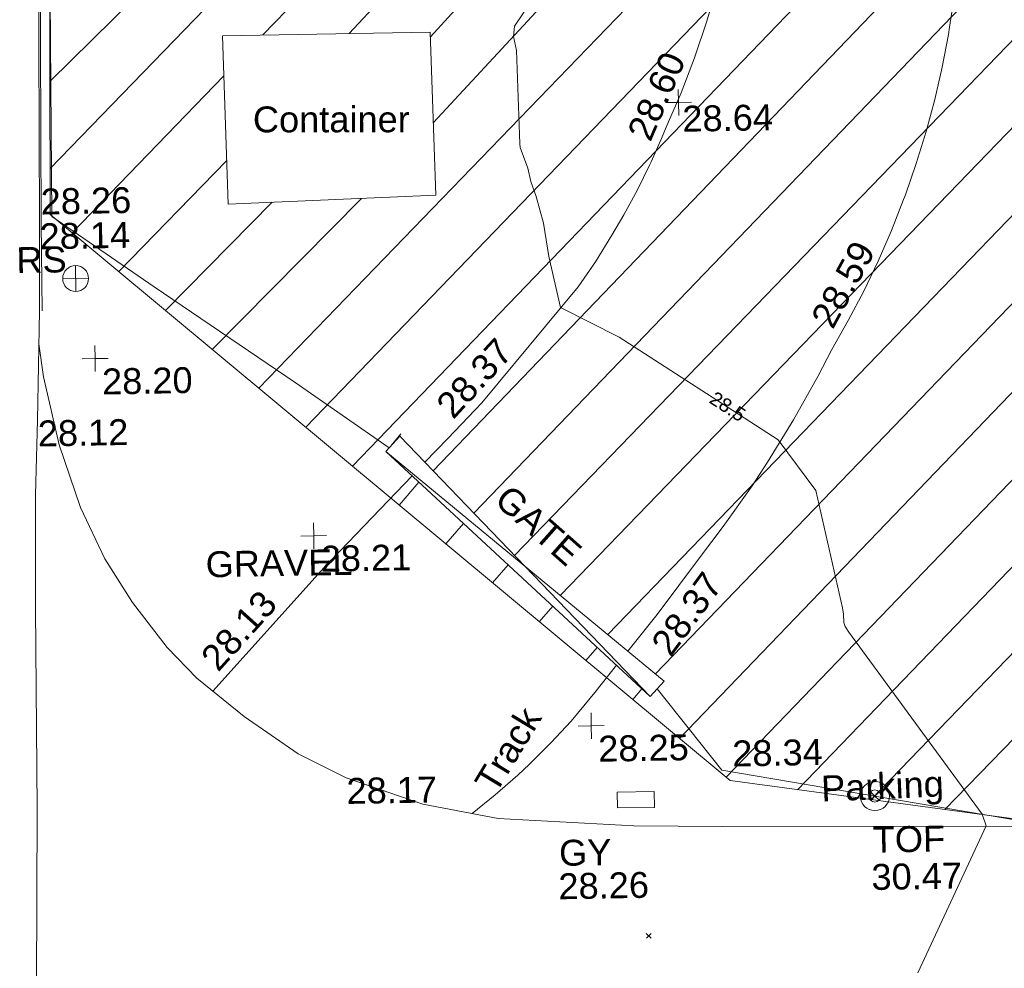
# Model space of a CAD drawing. Header units: millimetres. Extents: x -287732 to 520720, y -103372 to 287754.
# Tile 263 of 380: x -3848 to 10407, y 122163 to 135894. Entities that reach past the tile are written whole.
import ezdxf

# ---------------------------------------------------------------- set-up
doc = ezdxf.new("R2010")
doc.units = ezdxf.units.MM
doc.linetypes.add('IMPORT-HIDDEN2 _3_', pattern=[4762.5, 3175, -1587.5])
doc.linetypes.add('IMPORT-UG_ELEC_STREET LIGHTING_QLB2 _2_', pattern=[2700, 1500, -300.0000000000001, 0, -250, 150, -300.0000000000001, 0, -200])
for name, color, linetype, lineweight, true_color in [('00__TOPO__TOP_OF_FENCE_SYMBOL', 7, 'Continuous', 9, 0x666666), ('00_TOPO_FENCE', 7, 'Continuous', 9, 0x3f7f4f), ('00_TOPO_FURN_SIGN', 7, 'Continuous', 9, 0x666666), ('00_TOPO_GATE', 7, 'Continuous', 9, 0xa50000), ('00_TOPO_HOARDING', 7, 'Continuous', 9, 0x67a552), ('00_TOPO_KERB_BOTTOM', 1, 'Continuous', 9, 0xff0000), ('00_TOPO_KERB_TOP', 7, 'Continuous', 9, 0xa500a5), ('00_TOPO_LEVEL_SPOT', 7, 'Continuous', 9, 0x666666), ('00_TOPO_SERV_GULLY', 7, 'Continuous', 9, 0x5252a5), ('00_TOPO_TOP_OF_FENCE', 7, 'Continuous', 9, 0x666666), ('00_UAV_LEVEL_SPOT', 7, 'Continuous', 9, 0x666666), ('00_UAV_PARKING', 4, 'Continuous', 9, 0x00ffff), ('00_UAV_TRACK', 7, 'Continuous', 9, 0x666666), ('01_DTM_CONTOUR_MNR', 7, 'Continuous', 9, 0xa5a552), ('01_DTM_CONTOUR_MNR_LABELS', 7, 'Continuous', 9, 0xa5a552), ('12333-PUM-2D-U-0001-C01 - Rev2_REVIT IMPORT_dwg', 7, 'Continuous', 9, 0x767676), ('PUM-CHAMBER EXTENTS', 6, 'IMPORT-HIDDEN2 _3_', 9, 0xff00ff), ('PUM-UNABLE TO SURVEY', 190, 'Continuous', 9, 0x7f00ff)]:
    doc.layers.add(name, color=color, linetype=linetype, lineweight=lineweight, true_color=true_color)
for name, color, linetype, lineweight in [('00_TOPO_ROAD_EDGE', 7, 'Continuous', 9), ('00_TOPO_SURFACE', 7, 'Continuous', 9), ('00_TOPO_SURVEY_TEXT', 7, 'Continuous', 9), ('00_UAV_CONTAINER', 7, 'Continuous', 9), ('GEN-TEXT', 7, 'Continuous', 9)]:
    doc.layers.add(name, color=color, linetype=linetype, lineweight=lineweight)
doc.styles.add('Swis721 Lt BT_1', font='swissl.ttf', dxfattribs={"height": 200})
doc.styles.add('Swis721 Lt BT_2', font='swissl.ttf', dxfattribs={"height": 375})

# ---------------------------------------------------------------- blocks, each defined once
blk = doc.blocks.new('12333-PUM-2D-U-0001-C01 - Rev2_REVIT IMPORT_dwg__U39-2077189-Site Location Plan Proposed')
at = {"layer": '00_TOPO_GATE', "color": 9, "true_color": 0xe1aaaa}
for p, q in [((-6057.744195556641, 8494.918107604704), (-6536.039419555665, 8132.655335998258)), ((-239.1474666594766, -181.1311496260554), (-6057.744195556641, 8494.918107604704)), ((239.1474666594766, 181.131149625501), (-6057.744195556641, 8494.918107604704)), ((239.1474666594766, 181.131149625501), (-6536.039419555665, 8132.655335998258)), ((239.1474666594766, 181.131149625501), (-239.1474666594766, -181.1311496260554))]:
    blk.add_line(p, q, dxfattribs=at)
blk = doc.blocks.new('12333-PUM-2D-U-0001-C01 - Rev2_REVIT IMPORT_dwg_MSL_RoadSign_SYM-2077193-Site Location Plan Proposed')
at = {"layer": '00_TOPO_FURN_SIGN', "color": 254, "true_color": 0xcccccc}
for p, q in [((-0.2287617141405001, -500.0000000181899), (-0.2287617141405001, 499.9999999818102)), ((-500.2287617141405, 0), (499.7712382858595, 0))]:
    blk.add_line(p, q, dxfattribs=at)
blk.add_circle((-0.2287617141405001, 0), 500.0000000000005, dxfattribs=at)
blk = doc.blocks.new('12333-PUM-2D-U-0001-C01 - Rev2_REVIT IMPORT_dwg_MM-2077200-Site Location Plan Proposed')
at = {"layer": '00_TOPO_LEVEL_SPOT', "color": 254, "true_color": 0xcccccc, "flags": 128}
for points in [[(500.0000000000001, 0), (0, 0), (0, 500.0000000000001)], [(0, -500.0000000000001), (0, 0), (-500.0000000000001, 0)]]:
    blk.add_lwpolyline(points, dxfattribs=at)
blk = doc.blocks.new('12333-PUM-2D-U-0001-C01 - Rev2_REVIT IMPORT_dwg_MSL_Node_LineworkTOF-2077201-Site Location Plan Proposed')
at = {"layer": '00__TOPO__TOP_OF_FENCE_SYMBOL', "color": 254, "true_color": 0xcccccc, "flags": 128}
for points in [[(165.3591892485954, 165.3591892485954), (0, 0), (-165.3591892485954, 165.3591892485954)], [(165.3591892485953, -165.3591892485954), (0, 0), (-165.3591892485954, -165.3591892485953)]]:
    blk.add_lwpolyline(points, dxfattribs=at)
at = {"layer": '00__TOPO__TOP_OF_FENCE_SYMBOL', "color": 254, "true_color": 0xcccccc}
for radius in [562.5594001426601, 233.853208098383]:
    blk.add_circle((0, 0), radius, dxfattribs=at)
blk = doc.blocks.new('12333-PUM-2D-U-0001-C01 - Rev2_REVIT IMPORT_dwg_UAV-2077255-Site Location Plan Proposed')
at = {"layer": '00_UAV_LEVEL_SPOT', "color": 254, "true_color": 0xcccccc, "flags": 128}
for points in [[(500.0000000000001, 0), (0, 0), (0, 500.0000000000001)], [(0, -500.0000000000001), (0, 0), (-500.0000000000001, 0)]]:
    blk.add_lwpolyline(points, dxfattribs=at)
blk = doc.blocks.new('12333-PUM-2D-U-0001-C01 - Rev2_REVIT IMPORT_dwg_MGS62954_T2_Galway_ITM_3d_Rev1-2077680-Site Location Plan Proposed')
at = {"layer": '00_TOPO_FENCE', "color": 254, "true_color": 0xcccccc, "flags": 128}
blk.add_lwpolyline([(533909542.4989847, 725681519.4494284), (533910458.7307295, 725680326.1818955), (533912694.2976965, 725679906.527144), (533915226.1446231, 725679431.2554977)], dxfattribs=at)
at = {"layer": '00_TOPO_HOARDING', "color": 254, "true_color": 0xcccccc}
blk.add_line((533905756.1195443, 725685105.114546), (533905895.890351, 725685275.2821134), dxfattribs=at)
at = {"layer": '00_TOPO_HOARDING', "color": 254, "true_color": 0xcccccc, "flags": 128}
blk.add_lwpolyline([(533901164.4935371, 725708800.8826448), (533901111.790127, 725706436.8674507), (533901080.5444099, 725704430.0553589), (533901060.943545, 725702700.0122367), (533901048.2743074, 725701058.2352674), (533901006.730696, 725698237.1883036), (533900982.9191761, 725696840.7683406), (533900973.731575, 725695402.6884788), (533900937.7287591, 725692311.8732451), (533900901.4365508, 725688505.1851113), (533902363.1111115, 725687461.2169702), (533904379.3281687, 725686043.6003976), (533905726.2553527, 725685073.993533)], dxfattribs=at)
at = {"layer": '00_TOPO_KERB_BOTTOM', "color": 254, "true_color": 0xcccccc, "flags": 128}
blk.add_lwpolyline([(533900696.1178631, 725687145.7774305), (533900717.7697403, 725688414.8665266), (533900756.7367184, 725691020.9518323), (533900781.2430239, 725692942.9475023), (533900841.4219959, 725696231.6251209), (533900892.2441106, 725699253.3454583), (533900916.9321693, 725701059.0563811), (533900956.1307526, 725703264.0632745), (533901000.8079347, 725705491.9969698), (533901033.0507892, 725707746.3311142), (533901054.1390508, 725708848.7448598)], dxfattribs=at)
at = {"layer": '00_TOPO_KERB_TOP', "color": 254, "true_color": 0xcccccc, "flags": 128}
blk.add_lwpolyline([(533900733.8487682, 725687144.9513959), (533900742.2008384, 725688414.3737662), (533900781.1701241, 725691020.6133964), (533900805.6759085, 725692942.5681934), (533900865.8539712, 725696231.1961228), (533900916.6770362, 725699252.9729651), (533900941.364935, 725701058.6721864), (533900980.5621329, 725703263.6011523), (533901025.2401659, 725705491.5772789), (533901057.4831817, 725707745.9227073), (533901078.5703159, 725708848.2775099)], dxfattribs=at)
at = {"layer": '00_TOPO_ROAD_EDGE', "color": 254, "true_color": 0xcccccc, "flags": 128}
blk.add_lwpolyline([(533900696.1178631, 725687145.7774305), (533900642.0540134, 725685561.4372886), (533900591.2045546, 725684484.4771193), (533900563.6244754, 725682842.0997908), (533900536.3333734, 725679941.3308337), (533900481.9736198, 725677382.5272267), (533900471.7383411, 725674617.0907559), (533900416.9912079, 725671758.7457547), (533900380.1056921, 725668776.2212111), (533900405.7440241, 725667540.4140441), (533900442.5904793, 725666364.0116497)], dxfattribs=at)
at = {"layer": '00_TOPO_SERV_GULLY', "color": 254, "true_color": 0xcccccc}
for p, q in [((533908939.8000002, 725679803.4000002), (533908939.8000002, 725680032.0000001)), ((533909473.2000002, 725680032.0000001), (533908939.8000002, 725680032.0000001)), ((533909473.2000002, 725679803.4000002), (533909473.2000002, 725680032.0000001)), ((533908939.8000002, 725679803.4000002), (533909473.2000002, 725679803.4000002))]:
    blk.add_line(p, q, dxfattribs=at)
at = {"layer": '00_TOPO_SURFACE', "color": 254, "true_color": 0xcccccc, "flags": 128}
blk.add_lwpolyline([(533900679.8361033, 725686668.6407571), (533900740.0000001, 725686190.0000002), (533900950.0000001, 725685200.0000002), (533901240.0000001, 725684290.0000001), (533901580.0000001, 725683540), (533901970, 725682900.0000001), (533902460.0000001, 725682240), (533902880, 725681790.0000001), (533903560.0000002, 725681220.0000001), (533904330.0000001, 725680670.0000001), (533905020.0000001, 725680310.0000002), (533906120, 725679910), (533907210.0000001, 725679680.0000002), (533909170.0000001, 725679540), (533910450.0000001, 725679510.0000001)], dxfattribs=at)
at = {"layer": '00_UAV_CONTAINER', "color": 254, "true_color": 0xcccccc}
for p, q in [((533903415.3000001, 725691081), (533906425.2000002, 725691081)), ((533903415.3000001, 725691081), (533903453.4000002, 725688642.6000001)), ((533906425.2000002, 725691081), (533906463.3000001, 725688718.8000002)), ((533903453.4000002, 725688642.6000001), (533906463.3000001, 725688718.8000002))]:
    blk.add_line(p, q, dxfattribs=at)
at = {"layer": '00_UAV_PARKING', "color": 254, "true_color": 0xcccccc}
blk.add_line((533910450.0000001, 725679510.0000001), (533915226.1446231, 725679431.2554977), dxfattribs=at)
at = {"layer": '00_UAV_TRACK', "color": 254, "true_color": 0xcccccc, "flags": 128}
for points in [[(533906238.8146157, 725684856.0897647), (533906574.0084417, 725685193.8054986), (533907079.7399815, 725685703.3420266), (533908500.1626431, 725687356.2924224), (533908759.9627433, 725687711.769835), (533908999.3689356, 725688096.0435032), (533909179.4842072, 725688385.6628215), (533909383.1412319, 725688742.965047), (533909571.6573507, 725689108.4821283), (533909588.8326151, 725689145.5126706), (533909744.7018421, 725689481.572825), (533909814.4842072, 725689644.6628213), (533910038.8151028, 725690138.7967691), (533910242.2570396, 725690641.8912803), (533910247.4842072, 725690655.6628214), (533910429.0990023, 725691167.0421084), (533910589.1401482, 725691685.5780673)], [(533912156.3258368, 725686386.4320924), (533912402.6006452, 725686800.302463), (533912633.8603608, 725687222.7464346), (533912849.8069007, 725687653.2194967), (533913050.1619194, 725688091.1667898), (533913234.6671697, 725688536.0238204), (533913261.4840001, 725688604.6625004), (533913427.4205121, 725689056.7742553), (533913577.0209867, 725689514.5511256), (533913710.0925962, 725689977.4030586), (533913826.4638173, 725690444.7334601), (533913925.9846531, 725690915.939963), (533913944.3799194, 725691021.6810415), (533914008.5268259, 725691390.4152044), (533914073.9839427, 725691867.5476081), (533914435.2787476, 725695995.6807688), (533914871.1918115, 725700976.3977662), (533915247.7325003, 725705278.7295003), (533915304.2007977, 725705957.182209), (533915718.7920698, 725710938.3943923)], [(533909128.2630593, 725682070.5912735), (533909560.3258368, 725682594.4320922), (533910205.9277964, 725683422.3294064), (533910541.3258368, 725683852.4320924), (533910967.3460717, 725684431.7246118), (533911198.3258368, 725684768.4320923), (533911585.4116722, 725685374.4334285), (533911946.7812655, 725685996.1126709), (533912156.3258368, 725686386.4320924)], [(533903110.4254898, 725681596.8492223), (533904754.3258368, 725683360.4320923), (533906048.5545825, 725684664.3982662)], [(533906831.9920238, 725679759.7631514), (533907173.3364266, 725680024.5968117), (533907503.2913296, 725680303.4921881), (533907678.3258368, 725680461.4320922), (533907989.5450154, 725680761.0910516), (533908287.9427872, 725681073.5196652), (533908572.9956608, 725681398.169828), (533908642.3258368, 725681481.4320922), (533908961.8163914, 725681868.7882875)]]:
    blk.add_lwpolyline(points, dxfattribs=at)
at = {"layer": '01_DTM_CONTOUR_MNR', "color": 254, "true_color": 0xcccccc, "flags": 128}
blk.add_lwpolyline([(533913242.9729238, 725677341.5863482), (533914270.0000002, 725679450.0000004), (533914216.6198723, 725679620.4338497), (533912329.7079283, 725682290.8814646), (533912279.9691898, 725682373.2776026), (533912263.5745323, 725682429.8579546), (533912258.4134159, 725682549.8247702), (533912247.9764441, 725682643.1256495), (533911889.6359176, 725684348.4404486), (533911356.4224973, 725685090.4645075), (533910627.1787422, 725685579.6974548), (533909082.4658867, 725686616.00996), (533908240.0000001, 725687060.0000004), (533908086.5674626, 725687802.4845542), (533908017.0875591, 725688283.9086633), (533907916.5758119, 725688671.6791462), (533907844.8909301, 725688891.3255403), (533907800.8735634, 725689087.0607556), (533907743.2021766, 725689253.8916097), (533907696.8170342, 725689387.4286035), (533907692.0134106, 725689438.925324), (533907666.4613932, 725690793.1695039), (533907628.2156363, 725690993.7289785), (533907647.0517427, 725691145.5887969), (533908036.9577383, 725691708.0691528)], dxfattribs=at)
at = {"xscale": 0.375, "yscale": 0.375, "zscale": 0.375}
for name, p in [('12333-PUM-2D-U-0001-C01 - Rev2_REVIT IMPORT_dwg_UAV-2077255-Site Location Plan Proposed', (533910000.0000001, 725690000.0000001)), ('12333-PUM-2D-U-0001-C01 - Rev2_REVIT IMPORT_dwg_MSL_RoadSign_SYM-2077193-Site Location Plan Proposed', (533901229.0414722, 725687603.3848168)), ('12333-PUM-2D-U-0001-C01 - Rev2_REVIT IMPORT_dwg_MM-2077200-Site Location Plan Proposed', (533901490, 725686440.0000002)), ('12333-PUM-2D-U-0001-C01 - Rev2_REVIT IMPORT_dwg_MM-2077200-Site Location Plan Proposed', (533904610.0000001, 725683820.0000002)), ('12333-PUM-2D-U-0001-C01 - Rev2_REVIT IMPORT_dwg_MM-2077200-Site Location Plan Proposed', (533908580.0000001, 725681000.0000001)), ('12333-PUM-2D-U-0001-C01 - Rev2_REVIT IMPORT_dwg_MSL_Node_LineworkTOF-2077201-Site Location Plan Proposed', (533912668.0686821, 725679911.4507856))]:
    blk.add_blockref(name, p, dxfattribs=at)
at = {"xscale": 0.4999999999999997, "yscale": 0.4999999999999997, "zscale": 0.4999999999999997, "rotation": 189.0402015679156}
blk.add_blockref('12333-PUM-2D-U-0001-C01 - Rev2_REVIT IMPORT_dwg__U39-2077189-Site Location Plan Proposed', (533905780.0000001, 725685130), dxfattribs=at)
at = {"layer": '00_TOPO_FENCE', "color": 251, "true_color": 0x666666, "insert": (533910613.4800287, 725680749.7881905), "char_height": 375, "width": 1495.902363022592, "attachment_point": 1, "line_spacing_factor": 1.005061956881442, "style": 'Swis721 Lt BT_2'}
blk.add_mtext('28.34', dxfattribs=at)
at = {"layer": '00_TOPO_FURN_SIGN', "insert": (533900375.264892, 725688070.8855541), "char_height": 375, "width": 783.5679044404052, "attachment_point": 1, "line_spacing_factor": 1.005061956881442, "style": 'Swis721 Lt BT_2'}
blk.add_mtext('RS', dxfattribs=at)
at = {"layer": '00_TOPO_GATE', "color": 251, "true_color": 0x666666, "insert": (533907467.3415118, 725684534.1168764), "char_height": 375, "width": 1567.13580888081, "attachment_point": 1, "rotation": 317.4951351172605, "line_spacing_factor": 1.005061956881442, "style": 'Swis721 Lt BT_2'}
blk.add_mtext('GATE', dxfattribs=at)
at = {"layer": '00_TOPO_KERB_BOTTOM', "color": 251, "true_color": 0x666666, "insert": (533900717.8, 725688410.1296079), "char_height": 375, "width": 1495.902363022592, "attachment_point": 1, "line_spacing_factor": 1.005061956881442, "style": 'Swis721 Lt BT_2'}
blk.add_mtext('28.14', dxfattribs=at)
at = {"layer": '00_TOPO_KERB_TOP', "color": 251, "true_color": 0x666666, "insert": (533900742.2, 725688912.7925018), "char_height": 375, "width": 1495.902363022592, "attachment_point": 1, "line_spacing_factor": 1.005061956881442, "style": 'Swis721 Lt BT_2'}
blk.add_mtext('28.26', dxfattribs=at)
at = {"layer": '00_TOPO_LEVEL_SPOT', "char_height": 375, "width": 1495.902363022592, "attachment_point": 1, "line_spacing_factor": 1.005061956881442, "style": 'Swis721 Lt BT_2'}
for s, insert in [('28.20', (533901585.0808527, 725686292.6102245)), ('28.21', (533904705.0808528, 725683672.6102246)), ('28.25', (533908675.0808528, 725680852.6102244))]:
    blk.add_mtext(s, dxfattribs=dict(at, insert=insert))
at = {"layer": '00_TOPO_ROAD_EDGE', "color": 251, "true_color": 0x666666, "insert": (533900642.1000002, 725685556.6296079), "char_height": 375, "width": 1495.902363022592, "attachment_point": 1, "line_spacing_factor": 1.005061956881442, "style": 'Swis721 Lt BT_2'}
blk.add_mtext('28.12', dxfattribs=at)
at = {"layer": '00_TOPO_SERV_GULLY', "color": 251, "true_color": 0x666666, "char_height": 375, "attachment_point": 1, "line_spacing_factor": 1.005061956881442, "style": 'Swis721 Lt BT_2'}
for s, insert, width in [('GY', (533908081.5048196, 725679354.8382037), 821.5590755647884), ('28.26', (533908063.9291488, 725678871.815475), 1495.902363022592)]:
    blk.add_mtext(s, dxfattribs=dict(at, insert=insert, width=width))
at = {"layer": '00_TOPO_SURFACE', "color": 251, "true_color": 0x666666, "insert": (533905020.0000001, 725680305.229608), "char_height": 375, "width": 1495.902363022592, "attachment_point": 1, "line_spacing_factor": 1.005061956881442, "style": 'Swis721 Lt BT_2'}
blk.add_mtext('28.17', dxfattribs=at)
at = {"layer": '00_TOPO_SURVEY_TEXT', "color": 251, "true_color": 0x666666, "insert": (533903038.3432044, 725683620.2403789), "char_height": 375, "width": 2322.210334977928, "attachment_point": 1, "line_spacing_factor": 1.005061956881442, "style": 'Swis721 Lt BT_2'}
blk.add_mtext('GRAVEL', dxfattribs=at)
at = {"layer": '00_TOPO_TOP_OF_FENCE', "char_height": 375, "attachment_point": 1, "line_spacing_factor": 1.005061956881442, "style": 'Swis721 Lt BT_2'}
for s, insert, width in [('TOF', (533912625.4916294, 725679466.7192161), 1163.479615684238), ('30.47', (533912597.0869518, 725678927.35208), 1495.902363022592)]:
    blk.add_mtext(s, dxfattribs=dict(at, insert=insert, width=width))
at = {"layer": '00_UAV_CONTAINER', "color": 251, "true_color": 0x666666, "insert": (533903838.0958993, 725690048.841873), "char_height": 375, "width": 2621.390807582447, "attachment_point": 1, "rotation": 359.0296220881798, "line_spacing_factor": 1.005061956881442, "style": 'Swis721 Lt BT_2'}
blk.add_mtext('Container', dxfattribs=at)
at = {"layer": '00_UAV_LEVEL_SPOT', "insert": (533910051.8765643, 725689949.1441547), "char_height": 375, "width": 1495.902363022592, "attachment_point": 1, "line_spacing_factor": 1.005061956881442, "style": 'Swis721 Lt BT_2'}
blk.add_mtext('28.64', dxfattribs=at)
at = {"layer": '00_UAV_PARKING', "color": 251, "true_color": 0x666666, "insert": (533911886.6548616, 725680218.6854011), "char_height": 375, "width": 2037.276551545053, "attachment_point": 1, "rotation": 1.4529260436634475, "line_spacing_factor": 1.005061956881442, "style": 'Swis721 Lt BT_2'}
blk.add_mtext('Parking', dxfattribs=at)
at = {"layer": '00_UAV_TRACK', "char_height": 375, "attachment_point": 1, "line_spacing_factor": 1.005061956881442, "style": 'Swis721 Lt BT_2'}
for s, insert, width, rotation in [('28.60', (533909240.8662664, 725689577.5679733), 1495.902363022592, 65.63247511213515), ('28.59', (533911849.3432312, 725686848.5078917), 1495.902363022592, 60.38368536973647), ('28.37', (533906388.0483131, 725685716.463317), 1495.902363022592, 46.3708009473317), ('28.37', (533909445.8953082, 725682188.7037438), 1495.902363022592, 52.78620070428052), ('28.13', (533902918.6317006, 725682117.394616), 1495.902363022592, 47.01159778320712), ('Track', (533906860.3027932, 725680222.283197), 1486.404570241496, 57.726850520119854)]:
    blk.add_mtext(s, dxfattribs=dict(at, insert=insert, width=width, rotation=rotation))
at = {"layer": '01_DTM_CONTOUR_MNR_LABELS', "color": 251, "true_color": 0x666666, "insert": (533910691.6302432, 725685669.6751181), "char_height": 200, "width": 620.5117196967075, "attachment_point": 2, "rotation": 326.143243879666, "line_spacing_factor": 1.005061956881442, "style": 'Swis721 Lt BT_1'}
blk.add_mtext('28.5', dxfattribs=at)
blk = doc.blocks.new('12333-PUM-2D-U-0001-C01 - Rev2_REVIT IMPORT_dwg-1620468-Site Location Plan Proposed')
at = {"layer": 'PUM-CHAMBER EXTENTS', "true_color": 0xfff4d4}
h = blk.add_hatch(dxfattribs=at)
h.set_pattern_fill('FP_14', style=0, pattern_type=2)
h.set_pattern_definition([(45, (-533641079.65, -725615854.3560001), (-618.7184335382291, 618.7184335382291), [])])
h.paths.add_polyline_path([(351699.7223387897, 60394.56140982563), (351708.9931529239, 60906.25732130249), (352393.2163071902, 60898.13015708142), (353041.6677554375, 66223.39089351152), (353206.9931679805, 73966.25732118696), (353982.8594361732, 73952.71452510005), (354317.3501528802, 76699.64382133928), (358888.3501528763, 76111.64382135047), (361222.350152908, 86809.64382132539), (361563.3501529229, 88895.64382133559), (363078.3501529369, 90435.64382137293), (363904.3501529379, 101867.6438212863), (365385.1266995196, 110525.3932341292), (365230.9820148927, 110551.7047199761), (365498.4008083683, 111226.8875165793), (365470.0968050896, 111952.5482150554), (365624.7061381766, 111926.1574136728), (366051.3501529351, 114420.6438213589), (364898.3501528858, 114331.6438213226), (360524.3501529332, 111561.643821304), (356416.7002318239, 111258.678218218), (357929.2858412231, 111182.0907012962), (360544.5530249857, 111349.5624075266), (360546.5568067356, 111049.5690885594), (355314.0187962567, 111014.6190039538), (355309.6134037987, 111177.0234435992), (355277.3501528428, 111174.6438213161), (352644.3501529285, 114141.6438213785), (338239.8330883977, 112460.2766464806), (329804.3501528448, 111555.6438213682), (319532.3501528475, 110592.6438213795), (310517.3501528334, 109863.6438213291), (302620.3501528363, 109581.6438213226), (295825.3501529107, 109566.6438213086), (279813.350152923, 106549.6438213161), (276140.8366145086, 103581.1872824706), (276061.814112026, 103425.8629484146), (271406.8224872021, 105468.1551963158), (271509.3894614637, 105701.9358727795), (267649.3501529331, 107463.6438213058), (260223.350152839, 100640.6438213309), (259796.3501529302, 72682.64382134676), (269496.3501528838, 64316.64382130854), (273776.3501529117, 63665.64382135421), (309011.3501528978, 62955.64382139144), (311037.3501528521, 62074.6438213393), (338250.4136490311, 60841.37633496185), (351699.5658924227, 60394.56660730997)])
h.paths.add_polyline_path([(268358.9909750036, 65556.86419187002), (264596.4920611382, 69167.41490751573), (264804.2082447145, 69383.87273540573), (266581.5988270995, 67470.36930634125), (268566.7072650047, 65773.32227584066), (268393.5501527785, 65592.87780161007)])
h.paths.add_polyline_path([(332379.8871528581, 67575.85382149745), (302320.8871528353, 68122.85382142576), (302332.4158496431, 68783.33241919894), (280169.8095181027, 69186.63780598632), (280330.3604934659, 78384.59702432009), (275960.0958838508, 78464.13017966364), (276108.0612945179, 86595.19465455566), (280450.151176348, 86519.40319374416), (280756.2778082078, 103341.6855813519), (302910.5740271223, 102938.5317815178), (302920.972094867, 103534.2366836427), (310787.9439886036, 103391.077438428), (310815.0515439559, 104880.7045066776), (318228.828162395, 104745.7919744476), (318301.0448391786, 108714.2766025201), (322633.8020448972, 108635.4310593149), (322539.6341878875, 103240.5581443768), (349750.1643799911, 102745.3933022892), (349310.9351529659, 74176.4228213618), (332506.0083566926, 74506.52523825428), (332420.0679097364, 69783.88557772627)])
h.paths.add_polyline_path([(262373.7501529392, 72788.24382127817), (262335.6501529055, 75226.64382126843), (265345.5501529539, 75226.64382127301), (265383.6501528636, 72864.44382129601), (265304.282726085, 72862.43451935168)])
h.paths.add_polyline_path([(261383.1501529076, 75912.44382133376), (261459.3501528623, 80789.24382130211), (267517.2501529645, 80713.04382131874), (267441.0501529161, 75836.24382126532), (261504.349508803, 75910.91930113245)])
h.paths.add_polyline_path([(302573.8228673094, 78329.5292630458), (302592.4407276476, 78963.90062831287), (306343.567266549, 78898.43991812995), (306598.9518629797, 91613.856582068), (302817.47857218, 91689.80612071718), (302824.7189976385, 92271.11380375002), (296640.3411529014, 92395.32482125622), (296360.3411528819, 78454.32482147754), (302538.3452618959, 78330.24181806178)])
h.paths.add_polyline_path([(261840.3501529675, 80865.44382132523), (261687.9501528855, 92981.24382128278), (264050.1501528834, 92981.2438213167), (264202.5501529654, 80865.44382135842), (262112.9041611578, 80865.44382132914)])
h.paths.add_polyline_path([(274664.4282881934, 104261.9875886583), (272430.0401462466, 105281.7542374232), (273799.1437452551, 104582.3695657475), (274486.1144024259, 104328.01044291)])
h.paths.add_polyline_path([(315481.3501528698, 115683.6438212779), (326437.1652111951, 116343.5766866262), (364189.3501528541, 120948.6438212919), (366744.3501529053, 124721.6438213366), (363517.3501528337, 126053.6438213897), (359872.3501529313, 126432.6438213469), (352849.3501528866, 126181.6438212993), (339104.3501528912, 124625.6438213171), (335451.3501528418, 124514.6438212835), (325145.3501528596, 123235.643821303), (319635.3501528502, 122976.6438213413), (314446.3501528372, 122493.6438213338), (313566.3501528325, 118980.6438212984), (313763.6326656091, 118640.9882366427)])
h.paths.add_polyline_path([(322305.0501529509, 119194.0438212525), (322152.6501528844, 121403.8438213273), (326724.6501528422, 121784.8438212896), (326877.0501529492, 119498.8438213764), (323355.1979920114, 119264.0536772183)])
h.paths.add_polyline_path([(328629.650152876, 120870.4438213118), (328477.2501528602, 122089.6438212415), (329810.7501529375, 122242.0438213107), (329963.150152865, 121022.843821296), (328841.381541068, 120894.6416942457)])
h.paths.add_polyline_path([(317352.0501529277, 121480.0438213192), (317352.0501529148, 121861.0438213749), (317618.7501529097, 121856.3885555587), (317618.7501529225, 121480.0438212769), (317362.3608134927, 121480.0438213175)])
h.paths.add_polyline_path([(331601.450152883, 122089.6438213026), (331144.2501529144, 122242.0438212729), (331258.5501528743, 122623.0438212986), (331715.7501528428, 122470.6438213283), (331644.5503212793, 122233.3110493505)])
at = {"layer": 'GEN-TEXT', "color": 253, "true_color": 0xaaaaaa}
for p, q in [((268244.6807953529, 62055.643821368), (268315.3914734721, 62126.35449948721)), ((268315.3914734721, 62055.643821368), (268244.6807953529, 62126.35449948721))]:
    blk.add_line(p, q, dxfattribs=at)
at = {"layer": 'PUM-UNABLE TO SURVEY', "color": 7, "true_color": 0xfff4d4, "flags": 128}
blk.add_lwpolyline([(351699.7223387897, 60394.56140982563), (337339.3501528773, 60871.64382135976), (311037.3501528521, 62074.6438213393), (309011.3501528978, 62955.64382139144), (273776.3501529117, 63665.64382135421), (269496.3501528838, 64316.64382130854), (259796.3501529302, 72682.64382134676), (260223.350152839, 100640.6438213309), (267649.350152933, 107463.6438213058), (271509.3894614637, 105701.9358727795)], dxfattribs=at)
blk.add_blockref('12333-PUM-2D-U-0001-C01 - Rev2_REVIT IMPORT_dwg_MGS62954_T2_Galway_ITM_3d_Rev1-2077680-Site Location Plan Proposed', (-533641079.6498471, -725615854.3561786))

msp = doc.modelspace()

# ---------------------------------------------------------------- block references
at = {"layer": '12333-PUM-2D-U-0001-C01 - Rev2_REVIT IMPORT_dwg', "color": 254, "linetype": 'IMPORT-UG_ELEC_STREET LIGHTING_QLB2 _2_', "true_color": 0xffd4d4, "rotation": 0.9999999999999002}
msp.add_blockref('12333-PUM-2D-U-0001-C01 - Rev2_REVIT IMPORT_dwg-1620468-Site Location Plan Proposed', (-261895.0770586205, 55869.5817132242), dxfattribs=at)

doc.saveas('drawing.dxf')
